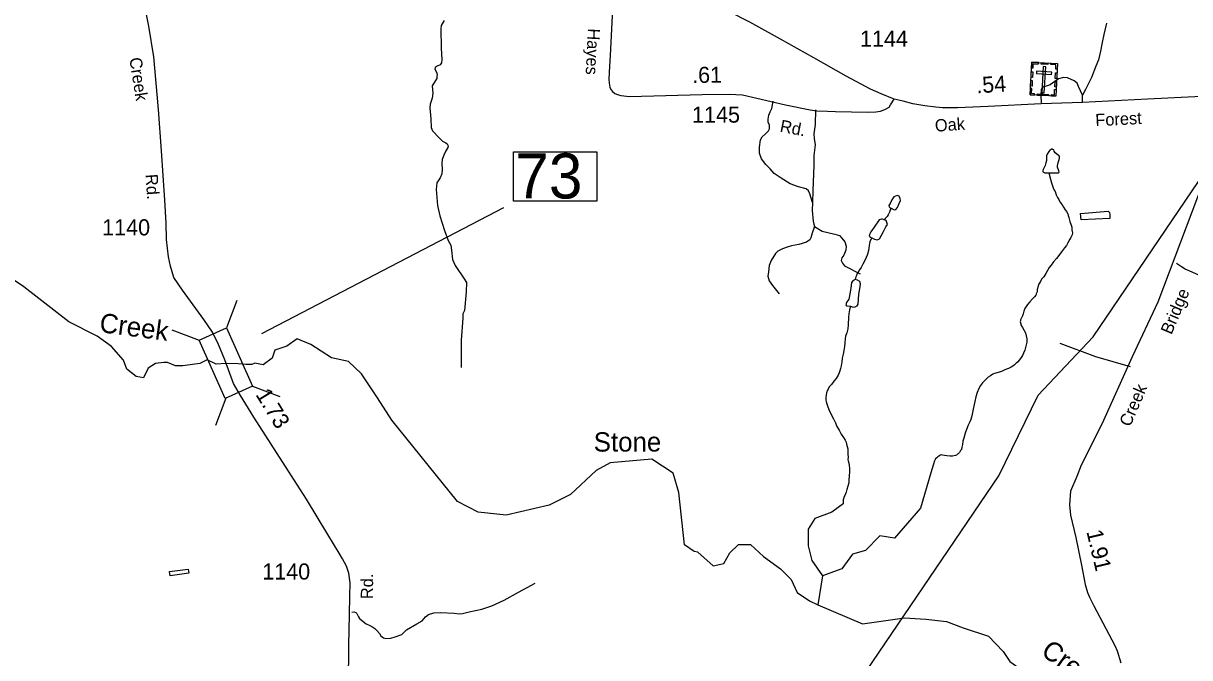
# Model space of a CAD drawing. Extents: x 2082433 to 2279600, y 546599 to 755198.
# Drawn here: x 2171426 to 2180473, y 578053 to 582974 of the extents above; entities that cross this region are included whole.
import ezdxf

# ---------------------------------------------------------------- set-up
doc = ezdxf.new("R2010")
doc.units = 0
for name, color, linetype in [('Exist Boundary Political Fire Districts', 7, 'Continuous'), ('Exist Cultural Cemetery CELL', 7, 'Continuous'), ('Exist Hydrographic Creek Single Shore', 7, 'Continuous'), ('Exist Hydrographic Creek Single Shore Label', 7, 'Continuous'), ('Exist Hydrographic Misc Water Feature', 7, 'Continuous'), ('Exist Hydrographic Pond Under 1500 Sq Ft', 7, 'Continuous'), ('Exist Road Non-System Type 51', 7, 'Continuous'), ('Exist Road Secondary Mileage Hundredths English Label', 7, 'Continuous'), ('Exist Road Secondary Structure Standard Bridge CELL', 7, 'Continuous'), ('Exist Road Secondary Structure Standard Bridge Number Label', 7, 'Continuous'), ('Exist Road Secondary Type 51 Attributed', 7, 'Continuous'), ('Exist Road Secondary Type 51 Label', 7, 'Continuous'), ('Exist Road Secondary Type 51 Number Label', 7, 'Continuous')]:
    doc.layers.add(name, color=color, linetype=linetype)

msp = doc.modelspace()

# ---------------------------------------------------------------- linework, layer by layer
at = {"layer": 'Exist Boundary Political Fire Districts'}
msp.add_lwpolyline([(2177377.7, 577081.9), (2178993.8, 579463.8), (2179297.8, 580090.3), (2179725.2, 580542.4), (2180999.8, 582421)], dxfattribs=at)
at = {"layer": 'Exist Cultural Cemetery CELL'}
for points in [[(2179248.8, 582672.2), (2179447.6, 582661.6), (2179434, 582407.3), (2179235.2, 582418)], [(2179246.5, 582629), (2179257.8, 582628.4), (2179259.6, 582660.5), (2179300.1, 582658.3), (2179300.7, 582669.4), (2179248.8, 582672.2)], [(2179322.8, 582668.2), (2179374.5, 582665.5), (2179373.9, 582654.1), (2179322.2, 582656.9)], [(2179356.1, 582637.1), (2179337.5, 582638.1), (2179326.6, 582435.6), (2179345.2, 582434.6)], [(2179445.4, 582618.2), (2179434, 582618.9), (2179435.8, 582651), (2179395.3, 582653.2), (2179395.9, 582664.3), (2179447.7, 582661.5)], [(2179238.9, 582487.8), (2179241.2, 582531.1), (2179252.6, 582530.5), (2179250.3, 582487.2)], [(2179242.5, 582554.9), (2179244.8, 582598.2), (2179256.2, 582597.6), (2179253.9, 582554.3)], [(2179285.9, 582602.1), (2179284.9, 582583.4), (2179402.5, 582577.1), (2179403.5, 582595.8)], [(2179430.1, 582545.9), (2179432.4, 582589.1), (2179443.7, 582588.5), (2179441.4, 582545.3)], [(2179268.2, 582416.2), (2179268.8, 582427.7), (2179246.8, 582428.9), (2179249, 582469.2), (2179237.9, 582469.8), (2179235.1, 582418)], [(2179400.9, 582409.1), (2179401.5, 582420.5), (2179423.5, 582419.4), (2179425.6, 582459.7), (2179436.7, 582459.1), (2179434, 582407.3)], [(2179426.5, 582480.1), (2179428.8, 582523.3), (2179440.2, 582522.7), (2179437.9, 582479.5)], [(2179293.2, 582426.3), (2179377.9, 582421.8), (2179377.3, 582410.4), (2179292.5, 582415)]]:
    msp.add_lwpolyline(points, close=True, dxfattribs=at)
at = {"layer": 'Exist Hydrographic Creek Single Shore'}
msp.add_line((2173277.2, 580566.5), (2175152.9, 581545.2), dxfattribs=at)
for points in [[(2179380.2, 581814.8), (2179394.2, 581764.2), (2179402.4, 581736.2), (2179414.3, 581698.3), (2179422.9, 581680.4), (2179428.5, 581668.2), (2179438.5, 581644.4), (2179446.7, 581622.4), (2179457, 581606.7), (2179467, 581588.6), (2179483, 581564.6), (2179495.3, 581546.6), (2179507.4, 581526.9), (2179517.3, 581512.8), (2179527.9, 581497.1), (2179531.6, 581483.1), (2179535.7, 581467.1), (2179543.9, 581437), (2179554.2, 581407.1), (2179558.3, 581393.1), (2179560.1, 581371.3), (2179562.4, 581359.2), (2179564.4, 581349.2), (2179560.5, 581333.1), (2179552.5, 581313.3), (2179544.7, 581299), (2179528.9, 581271), (2179516.6, 581250.9), (2179501.5, 581230.9), (2179478.9, 581200.7), (2179457.4, 581172.7), (2179439.7, 581148.6), (2179417.4, 581122.4), (2179397.7, 581098.2), (2179384.2, 581078.3), (2179370.2, 581056.1), (2179356.1, 581032.3), (2179340.7, 581008.3), (2179324.5, 580988), (2179314.7, 580970), (2179300.7, 580947.8), (2179298.9, 580935.9), (2179291.1, 580909.9), (2179289.4, 580891.9), (2179283.3, 580875.8), (2179281.4, 580869.6), (2179279.2, 580863.9), (2179269.6, 580851.5), (2179253.1, 580835.8), (2179233.5, 580813.6), (2179215.6, 580791.5), (2179205.8, 580777.6), (2179195.7, 580761.3), (2179187.7, 580741.4), (2179182.4, 580719.1), (2179176.3, 580703.4), (2179168.5, 580689.2), (2179160.3, 580673.4), (2179160.7, 580665.6), (2179159.3, 580658.7), (2179164.6, 580643.3), (2179162.9, 580635.5), (2179177.2, 580613.4), (2179199.2, 580573.6), (2179210.9, 580525.4)], [(2178158.5, 581540.6), (2178153.6, 581531.4), (2178143.5, 581509.4), (2178133.9, 581487.3), (2178126.1, 581475.5), (2178119.9, 581467.5), (2178111.9, 581459.4), (2178103.7, 581449.3)], [(2176658.9, 578872.6), (2176629.8, 578876.7), (2176555, 578927.4), (2176510.9, 579335.1), (2176467.9, 579483.5), (2176300.9, 579591.8), (2175977, 579565.6), (2175868.9, 579505.5), (2175670, 579319.2), (2175503.9, 579237.3), (2175170.9, 579158.7), (2174953.9, 579182.8), (2174794.8, 579264.7), (2174283.8, 579895.1), (2174172.3, 580068), (2174048.8, 580254.1), (2173947.9, 580351.2), (2173817.5, 580379.6), (2173656.1, 580483.2), (2173549, 580525.7), (2173469.2, 580469.6), (2173375.7, 580437.4), (2173357, 580376.2), (2173285.7, 580325.2), (2173222.4, 580337.8), (2173198.8, 580327.6), (2173153.3, 580326.8), (2173091.8, 580331.8), (2172995.7, 580334.4), (2172923.2, 580329.3), (2172852.4, 580362.6), (2172796.4, 580335.4), (2172662.1, 580316.7), (2172606.1, 580316.7), (2172544.9, 580343.9), (2172516, 580343.9), (2172451.4, 580335.4), (2172395.4, 580298), (2172358.8, 580223.8), (2172300.7, 580232.8), (2172228.5, 580292.1), (2172203.1, 580361.3), (2172110, 580467.4), (2171997.8, 580548.1), (2171779.7, 580657.5), (2171428.8, 580930.3), (2170617.8, 581474.8)], [(2178006.9, 581310.8), (2178005, 581306.6), (2177993.1, 581278.4), (2177989.4, 581266.3), (2177985.9, 581250.3), (2177983.5, 581228.3), (2177981.6, 581212.3), (2177980, 581204.5), (2177975.9, 581190.5), (2177972, 581176.5), (2177964.2, 581156.2), (2177954.1, 581134.2), (2177938.6, 581106.1), (2177924.8, 581080.2), (2177912.5, 581060.2), (2177899.2, 581037.9), (2177894.7, 581032), (2177888.9, 581017.9), (2177884.8, 581008), (2177881.1, 580996), (2177879.6, 580985.4)], [(2177842, 580779.7), (2177834.4, 580751.6), (2177828.6, 580719.6), (2177826.4, 580693.6), (2177823.1, 580635.7), (2177821.3, 580603.6), (2177817.6, 580583.9), (2177813.3, 580571.5), (2177807.5, 580559.8), (2177803.4, 580545.8), (2177801.4, 580525.9), (2177797.7, 580495.6), (2177794.4, 580465.7), (2177790.3, 580435.5), (2177784.4, 580407.6), (2177778.6, 580375.6), (2177774.7, 580347.4), (2177771, 580317.5), (2177764.7, 580295.4), (2177759.3, 580277.6), (2177753.2, 580261.5), (2177745.6, 580243.5), (2177731.2, 580219.3), (2177713.6, 580197.3), (2177693.7, 580173.1), (2177676.1, 580153), (2177667.9, 580136.8), (2177664, 580126.9), (2177656, 580107), (2177654.2, 580091.1), (2177650.5, 580071), (2177652.1, 580050.8), (2177654.4, 580041.1), (2177658.7, 580023.1), (2177664.4, 580007.2), (2177674.7, 579979.3), (2177687.2, 579949), (2177709.1, 579905.1), (2177725.5, 579873.5), (2177737.4, 579847.4), (2177753.6, 579817.7), (2177769.8, 579787.7), (2177787.8, 579759.9), (2177800.1, 579739.7), (2177808.1, 579723.9), (2177810, 579709.8), (2177816.3, 579691.9), (2177820.4, 579672.2), (2177820.4, 579658), (2177822.5, 579632.1), (2177822.9, 579608.2), (2177822.7, 579589.9), (2177825, 579580.2), (2177829.3, 579562.2), (2177833, 579544.1), (2177833.6, 579524.2), (2177833.4, 579498.3), (2177831.7, 579462.1), (2177828, 579432.2), (2177828.1, 579408.2)], [(2179210.9, 580525.4), (2179209.5, 580501.3), (2179199.4, 580459.4), (2179193.7, 580437.6), (2179183.6, 580415.6), (2179175.8, 580397.3), (2179166, 580381.3), (2179154.1, 580363.3), (2179137.9, 580345.4), (2179128.1, 580337.2), (2179114.1, 580325.1), (2179102.2, 580315.1), (2179088.7, 580307), (2179068.2, 580296.8), (2179052.4, 580290.6), (2179034.8, 580282.7), (2179014.5, 580272.4), (2178988.4, 580264.6), (2178958.7, 580256.1), (2178946.4, 580252.3), (2178929.2, 580239.9), (2178910.9, 580228), (2178894.9, 580213.8), (2178879.1, 580198), (2178865.4, 580183.8), (2178851.4, 580163.7), (2178837.5, 580141.4), (2178823.6, 580109.5), (2178814.1, 580077.6), (2178806.1, 580039.5), (2178800.2, 580017.3), (2178792.6, 579981.5), (2178786.7, 579941.5), (2178780.5, 579919.3), (2178775, 579901.4), (2178766.8, 579883.2), (2178755.3, 579857), (2178741.1, 579823.1), (2178731.5, 579793.3), (2178721.7, 579757), (2178713.9, 579733.1), (2178709.8, 579706.9), (2178706.1, 579686.8), (2178702.2, 579669.1), (2178696.4, 579659.1), (2178686.4, 579645.2), (2178676.1, 579635), (2178672.4, 579630.7), (2178664.2, 579625), (2178656.4, 579620.9), (2178634.5, 579616.5), (2178616.5, 579616.4), (2178590.4, 579618.3), (2178570.3, 579622.2), (2178556.2, 579624.3), (2178546.3, 579626.2), (2178540.4, 579624.2), (2178526.4, 579616.2), (2178518.6, 579610.1), (2178510.9, 579604), (2178502.7, 579595.9), (2178494.9, 579580), (2178485, 579553.9), (2178475.4, 579521.7), (2178464.9, 579487.6), (2178384.5, 579212.5)], [(2177828.1, 579408.2), (2177822.1, 579384), (2177813.9, 579358.1), (2177808.1, 579336.2), (2177798.3, 579312.2), (2177792.8, 579302.1), (2177788.9, 579284), (2177786.6, 579276.2), (2177785, 579257.8), (2177785, 579246)], [(2177785, 579246), (2177696.7, 579181.3), (2177566.2, 579133.9), (2177512.8, 579050.8), (2177512.8, 578920.2), (2177542.4, 578807.5), (2177625.5, 578688.8), (2177589.9, 578463.4)], [(2178384.5, 579212.5), (2178183.2, 578979.6), (2178070.5, 578997.4), (2177957.8, 578884.6), (2177856.9, 578855), (2177773.8, 578742.2), (2177625.5, 578688.8)], [(2176658.9, 578872.6), (2176777, 578766), (2176860.1, 578783.8), (2176907.5, 578866.8), (2176972.8, 578932.1), (2177067.7, 578932.1), (2177168.6, 578837.2), (2177299.1, 578742.2), (2177382.2, 578659.2), (2177429.7, 578558.3), (2177524.6, 578493), (2177589.9, 578463.4)], [(2177589.9, 578463.4), (2177934, 578315), (2178260.4, 578362.5), (2178426.5, 578350.6), (2178586.7, 578332.8), (2178717.3, 578285.4), (2178913.1, 578220.1), (2179025.8, 578101.4), (2179079.2, 578024.3), (2179286.9, 577875.9), (2179405.6, 577828.5), (2179482.7, 577763.2), (2179613.2, 577745.4), (2179714.1, 577680.1), (2179767.5, 577611.9), (2179792.7, 577469.5)]]:
    msp.add_lwpolyline(points, dxfattribs=at)
at = {"layer": 'Exist Hydrographic Misc Water Feature'}
msp.add_lwpolyline([(2172563.9, 578686.9), (2172559.8, 578720.8), (2172705.8, 578739.7), (2172709.9, 578707.9), (2172563.9, 578686.9)], dxfattribs=at)
at = {"layer": 'Exist Hydrographic Pond Under 1500 Sq Ft'}
for points in [[(2179389.4, 581814.8), (2179441.2, 581815.1), (2179455.4, 581815.1), (2179459.5, 581819.3), (2179457.2, 581829.4), (2179449, 581856.9), (2179449, 581869.1), (2179450.9, 581883), (2179458.7, 581909), (2179464.6, 581927.2), (2179464.6, 581937.3), (2179460.5, 581945.3), (2179452.5, 581950.9), (2179430.4, 581968.8), (2179422.6, 581983), (2179418.3, 581993), (2179412.1, 581994.7), (2179406, 581998.9), (2179398.2, 581994.8), (2179388.1, 581988.6), (2179380.1, 581978.8), (2179366.6, 581958.6), (2179362.5, 581944.6), (2179362.7, 581930.4), (2179362.9, 581910.5), (2179358.6, 581890.5), (2179351, 581870.5), (2179344.9, 581856.4), (2179337.3, 581838.5), (2179335, 581830.4), (2179335, 581820.6), (2179339.3, 581818.3), (2179349, 581814.5), (2179389.4, 581814.8)], [(2179626, 581499), (2179840, 581516.1), (2179851.9, 581506.2), (2179854, 581490.5), (2179854.2, 581460.4), (2179632.5, 581448.9), (2179626, 581499)]]:
    msp.add_lwpolyline(points, dxfattribs=at)
for points in [[(2178158.5, 581540.6), (2178180.2, 581526.9), (2178194.2, 581528.8), (2178206.3, 581545.5), (2178219.3, 581576.1), (2178231.3, 581600.3), (2178228.6, 581616), (2178219.3, 581631.8), (2178205.3, 581637.4), (2178190.5, 581632.7), (2178179.3, 581627.2), (2178163.5, 581604), (2178149.6, 581575.2), (2178138.4, 581560.3), (2178141.2, 581549.2), (2178148.6, 581543.6)], [(2178006.9, 581310.8), (2178027.8, 581299.5), (2178050.1, 581294.8), (2178065.9, 581303.2), (2178097.5, 581359.8), (2178117, 581396), (2178129.1, 581412.7), (2178124.5, 581427.6), (2178119.8, 581443.4), (2178103.7, 581449.3), (2178089.2, 581453.6), (2178081.7, 581454.5), (2178065, 581448.9), (2178025, 581393.2), (2177999.9, 581357), (2177988.8, 581335.7), (2177987.9, 581324.5), (2177995.3, 581314.3)], [(2177842, 580779.7), (2177863.4, 580771.8), (2177879.1, 580773.7), (2177892.8, 580783.5), (2177900.7, 580794.3), (2177907.6, 580873.6), (2177916.4, 580930.5), (2177919.3, 580954), (2177915.4, 580970.6), (2177895.8, 580981.4), (2177879.6, 580985.4), (2177871.3, 580982.4), (2177859.5, 580976.5), (2177850.7, 580962.8), (2177846.8, 580940.3), (2177839.9, 580887.4), (2177830.1, 580834.5), (2177811.4, 580808), (2177806.5, 580790.4), (2177810.5, 580782.5)]]:
    msp.add_lwpolyline(points, close=True, dxfattribs=at)
at = {"layer": 'Exist Road Non-System Type 51'}
msp.add_line((2179641.5, 582360.6), (2179641.5, 582416), dxfattribs=at)
for points in [[(2174689.5, 582994.3), (2174666.5, 582956.3), (2174664.2, 582929.8), (2174665.9, 582781.2), (2174673.4, 582693.6), (2174670, 582666), (2174659.6, 582652.2), (2174635.4, 582640.6), (2174621.6, 582631.4), (2174619.3, 582618.7), (2174630.8, 582595.7), (2174635.4, 582577.3), (2174634.2, 582562.3), (2174634.2, 582545), (2174604.3, 582502.4), (2174598.5, 582489.7), (2174602.6, 582432.1), (2174596.8, 582394.1), (2174581.8, 582346.9), (2174579.5, 582319.2), (2174586.4, 582232.8), (2174589.3, 582164.9), (2174600.8, 582140.7), (2174650.4, 582084.2), (2174677.4, 582058.9), (2174702.2, 582047.4), (2174713.7, 582039.3), (2174720.6, 582024.3), (2174718.3, 582010.5), (2174704.5, 581984), (2174687.2, 581951.7), (2174674.6, 581918.3), (2174671.1, 581888.4), (2174674.6, 581840), (2174673.4, 581806.6), (2174658.4, 581774.3), (2174633.1, 581735.2), (2174629.1, 581683.3), (2174639.4, 581561.2), (2174656.1, 581480.6), (2174692.4, 581367.7), (2174721.8, 581289.4), (2174741.4, 581252.5), (2174747.7, 581214.5), (2174755.8, 581141.9), (2174774.8, 581095.8), (2174845.1, 580991), (2174864.1, 580964.5), (2174860.6, 580891.9), (2174849.1, 580746.8), (2174834.7, 580720.3), (2174834.7, 580686.9), (2174823.2, 580516.4), (2174822.6, 580304.4)], [(2179828, 582974.1), (2179808, 582886.2), (2179793.2, 582825.5), (2179781.4, 582757.5), (2179766.6, 582691), (2179745.2, 582640), (2179711.2, 582554.2), (2179663.9, 582461.1), (2179641.5, 582416)], [(2179641.5, 582416), (2179609.7, 582483.9), (2179601.4, 582508.8), (2179577.8, 582528.2), (2179525.1, 582551.8), (2179493.3, 582553.2), (2179455.9, 582542.1), (2179426.8, 582522.7), (2179390.7, 582496.4), (2179353.3, 582483.9), (2179329.8, 582475.6), (2179320.1, 582458.9), (2179317.3, 582420.1), (2179321.5, 582349.5)], [(2177546.9, 581582.6), (2177527, 581650.4), (2177517.3, 581675.4), (2177497.9, 581689.2), (2177438.4, 581705.8), (2177373.2, 581729.4), (2177303.9, 581772.4), (2177250.6, 581809.8), (2177220.1, 581845.8), (2177185.5, 581877.7), (2177150.8, 581922), (2177135.6, 581966.3), (2177137, 582013.5), (2177145.3, 582068.9), (2177157.8, 582093.8), (2177184.1, 582117.4), (2177204.9, 582139.6), (2177214.6, 582156.2), (2177213.2, 582183.9), (2177204.2, 582207.5), (2177204.2, 582231), (2177209.7, 582260.1), (2177219.4, 582286.4), (2177231.9, 582312.8), (2177236.1, 582340.5), (2177241.6, 582371)], [(2177570, 582301.7), (2177568.6, 582188.1), (2177557.5, 582116), (2177560.3, 582081.4), (2177567.2, 582031.5), (2177558.9, 581948.3), (2177556.8, 581870.7), (2177549.9, 581676.7), (2177546.9, 581582.6)], [(2177546.9, 581582.6), (2177545.1, 581522.9), (2177552.7, 581438.4), (2177556.8, 581414.9), (2177563.8, 581396.8)], [(2177563.8, 581396.8), (2177545.1, 581347), (2177535.4, 581309.6), (2177527, 581294.3), (2177502.1, 581276.3), (2177442.5, 581256.9), (2177385.7, 581247.2), (2177349.7, 581237.5), (2177313.6, 581225), (2177279, 581205.6), (2177259.6, 581187.6), (2177227.7, 581135), (2177212.5, 581094.8), (2177205.6, 581046.3), (2177201.4, 581011.6), (2177210.4, 580977), (2177238.1, 580939.6), (2177289.4, 580875.8)], [(2177563.8, 581396.8), (2177622.6, 581362.2), (2177721, 581338.7), (2177755.7, 581329), (2177775.1, 581308.2), (2177797.2, 581277.7), (2177808.3, 581245.8), (2177806.9, 581213.9), (2177791.7, 581176.5), (2177774.4, 581154.4), (2177768.8, 581135), (2177779.9, 581114.2), (2177796.5, 581092), (2177917.1, 581029.7)], [(2180864.7, 580889.7), (2180727.5, 580945.1), (2180584.5, 581001.9), (2180474, 581050.4), (2180437.9, 581067.8), (2180410.9, 581085.8), (2180369.7, 581110.7)], [(2180015, 580308.4), (2179746.2, 580386), (2179467.6, 580489.9)], [(2173975.3, 578405.3), (2173992, 578407.7), (2174004.8, 578402.9), (2174012.8, 578395.7), (2174018.4, 578384.5), (2174026.4, 578368.6), (2174033.6, 578357.4), (2174046.3, 578345.4), (2174063.1, 578332.6), (2174084.7, 578316.6), (2174109.4, 578304.7), (2174130.2, 578294.3), (2174151.7, 578279.9), (2174168.5, 578263.1), (2174187.7, 578240.8), (2174199.7, 578222.4), (2174218.8, 578206.5), (2174238.8, 578202.5), (2174276.3, 578203.3), (2174309.8, 578215.2), (2174362.5, 578233.6), (2174398.5, 578270.3), (2174477.5, 578316.6), (2174519.8, 578339.8), (2174544.6, 578369.3), (2174568.6, 578386.9), (2174609.3, 578399.7), (2174661.2, 578404.5), (2174768.2, 578398.1), (2174805.7, 578393.3), (2174832.1, 578394.9), (2174885.6, 578407.7), (2174982.2, 578430), (2175060.4, 578455.6), (2175156.2, 578498.7), (2175266.4, 578561.8), (2175335.1, 578598.5), (2175395, 578631.3)]]:
    msp.add_lwpolyline(points, dxfattribs=at)
at = {"layer": 'Exist Road Secondary Structure Standard Bridge CELL'}
for p, q in [((2173081.2, 580823.2), (2173000.9, 580611.5)), ((2172578, 580596.9), (2172789.6, 580516.6)), ((2173203.2, 580158.9), (2173414.8, 580078.6)), ((2172996.7, 580066.1), (2172916.4, 579854.5))]:
    msp.add_line(p, q, dxfattribs=at)
msp.add_lwpolyline([(2173000.9, 580611.5), (2173204.1, 580159.4), (2172992.9, 580064.4), (2172789.6, 580516.6)], close=True, dxfattribs=at)
at = {"layer": 'Exist Road Secondary Structure Standard Bridge Number Label'}
msp.add_lwpolyline([(2175229.5, 581977.4), (2175873.6, 581977.4), (2175873.6, 581595), (2175229.5, 581595)], close=True, dxfattribs=at)
at = {"layer": 'Exist Road Secondary Type 51 Attributed'}
for points in [[(2176017.3, 583393.8), (2175998.4, 583137.5), (2175977.6, 582721.7), (2175972, 582640.1), (2175967.5, 582541.5), (2175969, 582509.8), (2175975, 582478), (2175983.1, 582461.4), (2175995.2, 582444.8), (2176013.8, 582429.7), (2176033.9, 582420.7), (2176061.6, 582413.1), (2176128.1, 582407.1), (2176691.8, 582422.1)], [(2178179.8, 582385.4), (2178081.1, 582426.7), (2177996.6, 582462.9), (2177809.5, 582564.1), (2177557.6, 582706.6), (2177299.6, 582850.6), (2177060.4, 582983.5), (2176904.4, 583062.5), (2176785.8, 583119.4), (2176716.8, 583145.6), (2176565.1, 583206.3), (2176017.3, 583393.8)], [(2172988.3, 580362.6), (2172940.8, 580481.5), (2172893.2, 580578.4), (2172825.2, 580676.9), (2172660.4, 580904.6), (2172594.2, 581003.2), (2172567, 581089.8), (2172551.7, 581161.2), (2172536.4, 581297.1), (2172533, 581422.8), (2172524.5, 581602.9), (2172499, 581985.2), (2172475.2, 582306.3), (2172437.9, 582714.1), (2172400.5, 582952), (2172347.8, 583213.6)], [(2176691.8, 582422.1), (2176900.2, 582424.3), (2177003.8, 582418.2), (2177339.3, 582341.6), (2177530.6, 582301.3), (2177580.2, 582294.8), (2177663.3, 582291.8), (2177725.7, 582290.3), (2177848.8, 582287.2), (2177981.7, 582285.7), (2178039.6, 582287.2), (2178075.9, 582292.8), (2178109.2, 582306.1), (2178141.1, 582322.8), (2178153.4, 582342.6), (2178179.8, 582385.4)], [(2181003.6, 582425.7), (2180513.1, 582403.5), (2180145.2, 582385.5), (2179641.5, 582360.6), (2179321.5, 582349.5), (2178910.6, 582328.5), (2178670.9, 582318.5), (2178556.1, 582318), (2178504.8, 582322), (2178419.2, 582333.1), (2178324.8, 582349.7), (2178250.3, 582368.8), (2178179.8, 582385.4)], [(2181003.6, 582425.7), (2180961.6, 582338), (2180748, 582026.5), (2180650.1, 581879.6), (2180580.9, 581743.8), (2180534.4, 581625.9), (2180225.9, 580810.1), (2180027.1, 580385.8), (2179792.7, 579863.7), (2179632.5, 579546.2), (2179596.9, 579457.2), (2179549.4, 579344.5), (2179540.5, 579237.7), (2179549.4, 579157.6), (2179591, 578985.5), (2179634.9, 578770.7), (2179663.6, 578621.9), (2179681.2, 578559.7), (2179695.3, 578522.8), (2179730.5, 578454.7), (2179893.4, 578147.7), (2179911, 578105.7), (2179940, 578013.4)], [(2173148.1, 576181.2), (2173394.4, 576646.8), (2173586.4, 576961.6), (2173773.3, 577333.2), (2173910.9, 577611.8), (2173939.8, 577686.6), (2173948.3, 577849.7), (2173950, 578148.7), (2173955.1, 578388.3), (2173959.3, 578528.9), (2173962.5, 578634.3), (2173951.7, 578709.4), (2173933, 578762.1), (2173900.7, 578819.9), (2173876.4, 578863.8), (2173788.6, 579008.5), (2173623.8, 579283.7), (2173482.8, 579499.5), (2173214.3, 579917.5), (2173110.7, 580085.7), (2173056.3, 580180.8), (2172988.3, 580362.6)]]:
    msp.add_lwpolyline(points, dxfattribs=at)

# ---------------------------------------------------------------- texts
at = {"layer": 'Exist Hydrographic Creek Single Shore Label'}
for s, rotation, p in [('Creek', 352.58157, (2172011.1, 580579.3)), ('Stone', 0.07284, (2175850.4, 579651.5)), ('Creek', 324.8595, (2179311.3, 578080))]:
    msp.add_text(s, height=150, rotation=rotation, dxfattribs=at).set_placement(p)
at = {"layer": 'Exist Road Secondary Mileage Hundredths English Label'}
for s, rotation, p in [('.61', 0.7642, (2176614.5, 582510.3)), ('.54', 3.46887, (2178821.1, 582430.5)), ('1.73', 301.44964, (2173224.1, 580094.4)), ('1.91', 283.26744, (2179671.5, 579031.5))]:
    msp.add_text(s, height=125, rotation=rotation, dxfattribs=at).set_placement(p)
at = {"layer": 'Exist Road Secondary Structure Standard Bridge Number Label'}
msp.add_text('73', height=350, dxfattribs=at).set_placement((2175242, 581614.8))
at = {"layer": 'Exist Road Secondary Type 51 Label'}
for s, rotation, p in [('Hayes', 267.20769, (2175805.7, 582936.1)), ('Creek', 278.80293, (2172248.4, 582701.9)), ('Forest', 2.81372, (2179743.4, 582175.4)), ('Rd.', 349.17506, (2177289.6, 582133.4)), ('Oak', 4.06564, (2178500.1, 582132.3)), ('Rd.', 274.22409, (2172373.1, 581801.1)), ('Bridge', 67.07137, (2180331.4, 580553.7)), ('Creek', 66.50967, (2180010.5, 579838.2)), ('Rd.', 89.83455, (2174138.9, 578507.1))]:
    msp.add_text(s, height=95, rotation=rotation, dxfattribs=at).set_placement(p)
at = {"layer": 'Exist Road Secondary Type 51 Number Label'}
for s, p in [('1144', (2177915.7, 582792.3)), ('1145', (2176613.2, 582203.2)), ('1140', (2172037.5, 581328.5)), ('1140', (2173279.3, 578659))]:
    msp.add_text(s, height=125, dxfattribs=at).set_placement(p)

doc.saveas('drawing.dxf')
